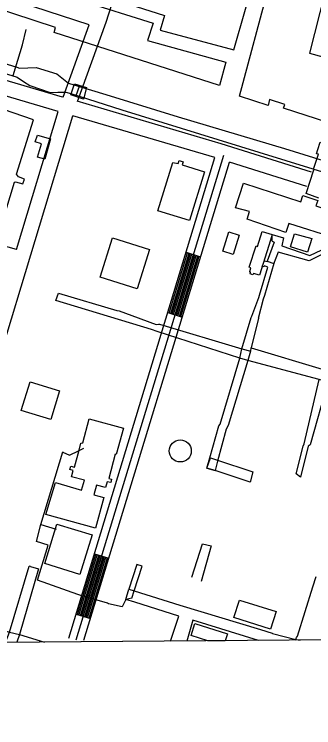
# Model space of a CAD drawing. Extents: x 3535183 to 3573198, y 534952 to 560562.
# Drawn here: x 3561752 to 3562347, y 540353 to 541767 of the extents above; entities that cross this region are included whole.
import ezdxf

# ---------------------------------------------------------------- set-up
doc = ezdxf.new("R2010")
doc.units = 0
for name, color, linetype in [('V-BLDG-OTLN', 7, 'Continuous'), ('V-BRDG-OTLN', 7, 'Continuous'), ('V-DOMW-TANK', 7, 'Continuous'), ('V-GRID-FRAM', 7, 'Continuous'), ('V-ROAD-CNTR', 7, 'Continuous'), ('V-SITE-OTLN', 7, 'Continuous'), ('V-TOPO-SHOR', 7, 'Continuous'), ('V-UTIL-LINE', 7, 'Continuous')]:
    doc.layers.add(name, color=color, linetype=linetype)

msp = doc.modelspace()

# ---------------------------------------------------------------- linework, layer by layer
at = {"layer": 'V-BLDG-OTLN'}
for p, q in [((3562103.2, 540535.5), (3562110.9, 540559.6)), ((3562110.9, 540559.6), (3562175.3, 540539.1)), ((3562175.3, 540539.1), (3562170.9, 540525.1)), ((3562136.6, 540524.8), (3562103.2, 540535.5)), ((3562170.9, 540525.1), (3562136.6, 540524.8))]:
    msp.add_line(p, q, dxfattribs=at)
for points in [[(3561798.1, 541527.4), (3561824.3, 541520), (3561813, 541479.9), (3561798.6, 541483.9), (3561806.1, 541510.4), (3561793.5, 541514)], [(3562066.8, 541473.6), (3562077.7, 541471.1), (3562079.6, 541477.2), (3562087.4, 541474.8), (3562085.4, 541468.4), (3562130, 541454.6), (3562100.3, 541358.3), (3562037.2, 541377.8)], [(3562191.6, 541383.5), (3562207.6, 541432.4), (3562321.3, 541395.2), (3562325.3, 541407.6), (3562354.7, 541398), (3562351.1, 541387.1), (3562405, 541369.5), (3562398.2, 541348.7), (3562404.4, 541346.7), (3562401.1, 541336.2), (3562394, 541338.5), (3562389, 541323), (3562297.2, 541352.4), (3562291.5, 541334.4), (3562214.4, 541360.8), (3562219, 541376.1)], [(3562166.1, 541297.8), (3562178, 541335.8), (3562198.8, 541329.3), (3562186.8, 541291.2)], [(3562219.8, 541257.1), (3562222.2, 541264.5), (3562218.5, 541265.7), (3562232.2, 541307.8), (3562235, 541306.9), (3562244.3, 541336.8), (3562264.4, 541330.5), (3562261, 541319.4), (3562239.3, 541249.7), (3562226.9, 541253.5), (3562226.1, 541250.9), (3562220.5, 541252.5), (3562221.5, 541255.5)], [(3562308.3, 541331.8), (3562342.7, 541322.8), (3562334.5, 541295.7), (3562300.5, 541305.9)], [(3561947.4, 541324), (3562020.9, 541300.6), (3561996.2, 541223), (3561922.9, 541246.3)], [(3561784, 541038.3), (3561842.3, 541020.6), (3561825.1, 540963.8), (3561766.1, 540981.7)], [(3561833.9, 540838.7), (3561886, 540823.8), (3561891.5, 540843.2), (3561865.6, 540850.3), (3561868.9, 540862.8), (3561862.9, 540864.4), (3561864.7, 540871.3), (3561871.7, 540869.4), (3561881.1, 540902.7), (3561884.4, 540916.8), (3561888.1, 540917.2), (3561900.7, 540965), (3561968.8, 540946.8), (3561954.8, 540894.6), (3561952.6, 540895.2), (3561939.7, 540846.9), (3561945.5, 540845.3), (3561943.7, 540838.6), (3561936.6, 540840.5), (3561933.4, 540828.7), (3561915.4, 540833.5), (3561910.3, 540814.3), (3561930, 540808.9), (3561913.7, 540748.6), (3561814.7, 540775.4)], [(3561812.9, 540678.3), (3561837.1, 540756.5), (3561906.7, 540735), (3561882.5, 540656.7)], [(3562199.2, 540605.6), (3562271.9, 540583.1), (3562261.1, 540548.4), (3562187.8, 540571.1)]]:
    msp.add_lwpolyline(points, close=True, dxfattribs=at)
at = {"layer": 'V-BRDG-OTLN'}
msp.add_line((3561874.4, 541604.1), (3561882.1, 541626.5), dxfattribs=at)
msp.add_lwpolyline([(3561864.5, 541607.4), (3561872, 541629.6), (3561895.8, 541622.2), (3561889.5, 541599.2)], close=True, dxfattribs=at)
at = {"layer": 'V-DOMW-TANK'}
msp.add_circle((3562081.8, 540901.5), 21.8, dxfattribs=at)
at = {"layer": 'V-GRID-FRAM'}
msp.add_lwpolyline([(3539245.8, 558535.3), (3570887.5, 558774.6), (3571033, 540592.1), (3539375.4, 540352.7), (3539245.8, 558535.3)], dxfattribs=at)
at = {"layer": 'V-ROAD-CNTR'}
for p, q in [((3562093.5, 541295.3), (3562122.2, 541286.5)), ((3562057.1, 541175.7), (3562085.8, 541166.9)), ((3561911.4, 540697.4), (3561940.1, 540688.7)), ((3561874.9, 540577.8), (3561903.6, 540569.1))]:
    msp.add_line(p, q, dxfattribs=at)
for points in [[(3561900.8, 541746), (3561625.4, 541836), (3561188.4, 541962.8), (3561101.4, 541995.7), (3561074.5, 542039.2), (3561072.5, 542066.3), (3561091.9, 542131.9), (3561122, 542282), (3561141, 542384.2), (3561173, 542484.7), (3561197.5, 542593.5), (3561216.2, 542658.4), (3561219, 542659.5)], [(3561878.1, 541594.3), (3561934.8, 541751.8), (3562037.7, 542073.2), (3562119.1, 542344.1), (3562153.2, 542472.1)], [(3561848.3, 541603.1), (3561706.3, 541644.8), (3561171.1, 541816.7), (3561022.9, 541860.6), (3560973.5, 541869.3), (3560942.9, 541867.1), (3560910.8, 541847.7), (3560891, 541817.8), (3560883.1, 541781.5), (3560847.5, 541661.1), (3560750.7, 541349.6), (3560725.9, 541267.7)], [(3561849.3, 541602.8), (3561900.8, 541746)], [(3561756.6, 541301), (3561522.2, 541366.2), (3561253.8, 541446.9), (3561257.4, 541462.2), (3561330.4, 541655.9), (3561349.9, 541727.8)], [(3561839.6, 541574.4), (3561697.5, 541616.2), (3561349.9, 541727.8)], [(3562342.1, 541454), (3562163, 541510.6), (3561877.1, 541594.6)], [(3561756.6, 541301), (3561839.6, 541574.4)], [(3561547.7, 540524), (3561580.6, 540631.9), (3561718.2, 541071.2), (3561868.4, 541565.9)], [(3562150.7, 541482.9), (3561868.4, 541565.9)], [(3562167.7, 541487.3), (3561874.8, 540526.1)], [(3561860.4, 540530), (3562150.7, 541482.9)], [(3561890.6, 540526.2), (3562179.3, 541473.9)], [(3562333, 541425.4), (3562179.3, 541473.9)], [(3562059.9, 541174.8), (3562096.4, 541294.4)], [(3562062.8, 541173.9), (3562099.2, 541293.5)], [(3562065.7, 541173.1), (3562102.1, 541292.6)], [(3562068.6, 541172.2), (3562105, 541291.8)], [(3562071.4, 541171.3), (3562107.9, 541290.9)], [(3562074.3, 541170.4), (3562110.7, 541290)], [(3562077.2, 541169.6), (3562113.6, 541289.1)], [(3562080, 541168.7), (3562116.5, 541288.3)], [(3562082.9, 541167.8), (3562119.3, 541287.4)], [(3561877.8, 540577), (3561914.2, 540696.5)], [(3561880.7, 540576.1), (3561917.1, 540695.7)], [(3561883.5, 540575.2), (3561920, 540694.8)], [(3561886.4, 540574.3), (3561922.8, 540693.9)], [(3561889.3, 540573.5), (3561925.7, 540693)], [(3561892.1, 540572.6), (3561928.6, 540692.2)], [(3561895, 540571.7), (3561931.4, 540691.3)], [(3561897.9, 540570.8), (3561934.3, 540690.4)], [(3561900.8, 540570), (3561937.2, 540689.5)]]:
    msp.add_lwpolyline(points, dxfattribs=at)
at = {"layer": 'V-SITE-OTLN'}
msp.add_line((3564149.4, 540540.1), (3556155.7, 540479.6), dxfattribs=at)
at = {"layer": 'V-TOPO-SHOR'}
for points in [[(3560900, 541922), (3560902.6, 541924.4), (3560905.5, 541922), (3560910.6, 541912.7), (3560917.3, 541905.3), (3560929, 541898.6), (3560943.4, 541893.2), (3561054.9, 541858.9), (3561220, 541807.7), (3561446.4, 541738.4), (3561757.8, 541642.5), (3561770.5, 541634.2), (3561783.3, 541625.9), (3561823.7, 541612), (3561838.9, 541612.6), (3561854.7, 541612.6), (3561864.3, 541609.9)], [(3561028.9, 541885.5), (3561196.5, 541834), (3561417.9, 541767.1), (3561757.5, 541662.4), (3561762.8, 541660.5), (3561795.8, 541661.6), (3561837.1, 541648.8), (3561860.1, 541630.9), (3561870.3, 541627.6)], [(3561870.3, 541627.6), (3561934.3, 541608.4), (3562077.6, 541563.8), (3562288.8, 541500.9), (3562499.5, 541435.7), (3562506.8, 541434), (3562530.9, 541431.9), (3562544, 541430.4), (3562547.3, 541424.9), (3562548.2, 541409.6)], [(3561864.3, 541609.9), (3561965.6, 541577.8), (3562237.6, 541494), (3562497.4, 541413.7), (3562504.2, 541410.5), (3562522.1, 541401.3), (3562529.4, 541397.8), (3562532.6, 541396.7), (3562536.2, 541396.7), (3562548.2, 541409.6)]]:
    msp.add_lwpolyline(points, dxfattribs=at)
at = {"layer": 'V-UTIL-LINE'}
for p, q in [((3562264.2, 541317.5), (3562268, 541315.2)), ((3562268, 541315.2), (3562254.4, 541277.6)), ((3562276.3, 541295.3), (3562267, 541272)), ((3562134.6, 540867.5), (3562151, 540862.5)), ((3561805, 540755.6), (3561835.6, 540746.4)), ((3561784.6, 540672.3), (3561781.8, 540672.8))]:
    msp.add_line(p, q, dxfattribs=at)
for points in [[(3561854.6, 542031.5), (3561834.6, 541952.4), (3561941.4, 541915.8), (3561911.2, 541809.8), (3562050.3, 541764.6), (3562041.8, 541735.9), (3562188.3, 541696.9), (3562234.7, 541858.7), (3562021.8, 541920.1), (3562029.3, 541946.2), (3562246.7, 541884.6), (3562327.9, 542153.2), (3562571.3, 542083.2)], [(3561457.5, 542033.7), (3561623.7, 541983.7), (3561610.5, 541939.7), (3561653.6, 541925.6), (3561667.7, 541970.5), (3561912, 541895.1), (3561884.5, 541794.5), (3562028.2, 541749.3), (3562016.9, 541715.1), (3562172.4, 541672.5), (3562160, 541625.8), (3561831.3, 541731.1), (3561834.2, 541741), (3561414, 541879.2)], [(3562291.8, 541834.1), (3562369, 541810.5), (3562338.5, 541690.1), (3562364.6, 541682.5), (3562400.5, 541802.9), (3562517.3, 541769.8), (3562497.5, 541708.7), (3562510.1, 541703.1), (3562461.9, 541542.4), (3562447.5, 541545.3), (3562444.6, 541530), (3562404.2, 541544), (3562406.1, 541551.2), (3562377.4, 541558.8), (3562374.6, 541552.5), (3562286.6, 541580.8), (3562289.4, 541588), (3562258.8, 541598.3), (3562256, 541586.6), (3562199.4, 541604.5), (3562258.3, 541824.6), (3562284.3, 541818)], [(3561750.1, 541645.6), (3561768.6, 541706.9), (3561776.1, 541737)], [(3561716, 541314.1), (3561752.8, 541434.4), (3561754.8, 541435), (3561769, 541430.9), (3561772.8, 541440.3), (3561760.5, 541445), (3561756.9, 541449.9), (3561790.7, 541557.8), (3561730.8, 541578.1)], [(3562357, 541402.6), (3562331.4, 541411.7), (3562346.7, 541458.6), (3562346.5, 541460.4), (3562356.5, 541489.7), (3562352.2, 541490.5), (3562354.8, 541498.9), (3562359.4, 541513.6), (3562388.9, 541503.5), (3562385.3, 541496), (3562381.1, 541488.9), (3562379.9, 541484.3)], [(3562264.2, 541317.5), (3562264.4, 541330.5), (3562286.8, 541324.1), (3562283.1, 541307.8), (3562339.1, 541288.9), (3562398.1, 541316.9)], [(3562404.7, 541311.7), (3562337.8, 541278.2), (3562276.3, 541295.3)], [(3562248.7, 541278.1), (3562254.3, 541277.1), (3562254.4, 541277.6), (3562267.7, 541273), (3562249.1, 541209.7), (3562246.1, 541202.1), (3562236.4, 541163.9), (3562236.8, 541164.6), (3562222.7, 541105.8)], [(3562134.6, 540867.5), (3562140.6, 540887.7), (3562158.4, 540951.5), (3562160.7, 540954.2), (3562200.2, 541085.6), (3562204.1, 541103.7), (3562222.6, 541166.1), (3562223.6, 541168.4), (3562237.6, 541205.4), (3562238.8, 541210), (3562255.4, 541265.6), (3562248.8, 541268.5), (3562248.1, 541266.4), (3562243.7, 541267.8)], [(3562455.5, 541013.4), (3562374.4, 541037.8), (3562357.5, 541042.9), (3562216, 541080.6), (3562200.2, 541085.6), (3562036.1, 541138.2), (3562024.5, 541142.2), (3561835, 541199.9), (3561839.8, 541214.5), (3561955.8, 541179.7), (3561960.6, 541178.9), (3561985.6, 541170.1), (3562033.8, 541152.4), (3562038.9, 541153.1), (3562040.9, 541153), (3562204.1, 541103.7), (3562221.7, 541099.1), (3562222.7, 541105.8), (3562363.3, 541063.9), (3562382.1, 541059.3), (3562465, 541038.5)], [(3562221, 541099.3), (3562216, 541080.6), (3562176.9, 540951.7), (3562172.7, 540944.7), (3562155.4, 540881.3), (3562151, 540862.5)], [(3562374.4, 541037.8), (3562339.4, 540913.8), (3562335.7, 540910.9), (3562320.4, 540849.7), (3562311.8, 540856.1), (3562325.6, 540911), (3562327.5, 540915.3), (3562357.5, 541042.9)], [(3561862.1, 540893.3), (3561879.7, 540901.8), (3561890.3, 540906.9)], [(3561985.6, 540609.4), (3561973.8, 540606.6), (3561966.3, 540592.7), (3561939.3, 540598.6), (3561937.2, 540599.5), (3561884.4, 540614.9), (3561878.4, 540617), (3561798.4, 540645.2), (3561819.4, 540714.7), (3561796.5, 540721.9), (3561805, 540755.6), (3561848.5, 540899.7), (3561848.5, 540899.2), (3561862.1, 540893.3)], [(3562134.8, 540867.5), (3562141.7, 540887.7), (3562153.6, 540883.6), (3562225.7, 540860.1)], [(3562225.7, 540860.1), (3562220.6, 540839.7), (3562151, 540862.5), (3562134.8, 540867.5)], [(3562104.6, 540651.2), (3562125.9, 540717.3), (3562143.1, 540713.2), (3562123.6, 540642.5)], [(3561734.8, 540521.8), (3561743.1, 540542.2), (3561781.8, 540672.8)], [(3561784.6, 540672.3), (3561800.1, 540667.5), (3561762.8, 540537.2), (3561757.4, 540522)], [(3561985.6, 540609.4), (3561990.6, 540623.8), (3562006.2, 540672.8), (3561995.7, 540676.6), (3561979.6, 540627.2)], [(3562310.7, 540526.2), (3562311.2, 540527.9), (3562312.8, 540531.5), (3562314.5, 540534.5), (3562345.1, 540632.2), (3562351.7, 540652.7)], [(3562062.7, 540524.3), (3562079, 540573.7), (3561991.7, 540601.5), (3561973.8, 540606.6), (3561979.6, 540627.2), (3561990.6, 540623.8), (3562080.9, 540595.5), (3562241, 540547.2), (3562264.1, 540540.3), (3562264.6, 540539.8), (3562311.2, 540527.9), (3562319.6, 540526.2)], [(3561480.6, 540615.4), (3561507.7, 540608.8), (3561586.6, 540585.9), (3561697.8, 540555.2), (3561743.1, 540542.2), (3561762.8, 540537.2), (3561812, 540522.4)], [(3562237.4, 540525.6), (3562106.7, 540566.2), (3562094.6, 540524.5)]]:
    msp.add_lwpolyline(points, dxfattribs=at)

doc.saveas('drawing.dxf')
